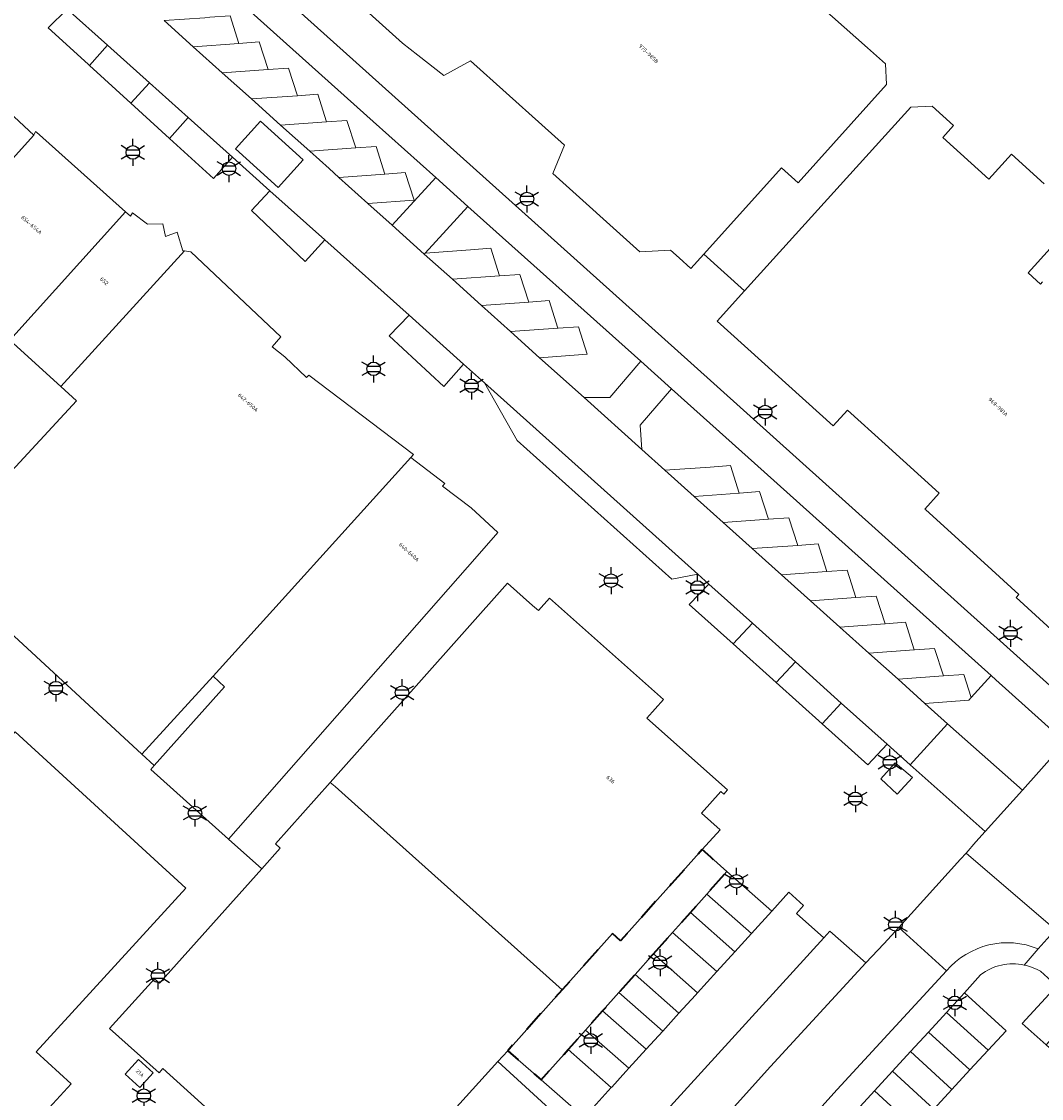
# Model space of a CAD drawing. Extents: x 105780 to 185197, y 477999 to 525027.
# Tile 399 of 562: x 107845 to 107941, y 479665 to 479766. Entities that reach past the tile are written whole.
import ezdxf
from ezdxf.enums import TextEntityAlignment as Align

# ---------------------------------------------------------------- set-up
doc = ezdxf.new("R2010")
doc.units = 0
doc.linetypes.add('XX-HIDDEN', pattern=[4, 2, -2])
for name, color, linetype, lineweight in [('B-GV-GR-MATERIAALGRENS-G', 252, 'XX-HIDDEN', 35), ('B-RO-IE-MEUBILAIR_WEGMEUBILAIR-S', 252, 'Continuous', 25), ('B-XX-KG-KADASTRAAL_BEBOUWING-G', 252, 'Continuous', 20), ('B1-WE-OG-BEBOUWING-T18', 7, 'Continuous', 18), ('B1-WE-OG-TERREIN_ERF-GV', 252, 'Continuous', 18), ('B1-WE-VH-VERHARDING_ASFALT-GV', 252, 'Continuous', 18), ('B1-WE-VH-VERHARDING_BEDRIJFSVLOERPLAAT-GV', 252, 'Continuous', 18), ('B1-WE-VH-VERHARDING_BETON-GV', 252, 'Continuous', 18), ('B1-WE-VH-VERHARDING_BETONSTRAATSTEEN-GV', 252, 'Continuous', 18), ('B1-WE-VH-VERHARDING_STRAATBAKSTEEN-GV', 252, 'Continuous', 18), ('B1-WE-VH-VERHARDING_TEGEL-GV', 252, 'Continuous', 18)]:
    doc.layers.add(name, color=color, linetype=linetype, lineweight=lineweight)
doc.styles.add('NLCS-ISO', font='NLCS-ISO.ttf')
doc.styles.add('NLCS-ISO-M200-T18', font='NLCS-ISO.ttf', dxfattribs={"height": 0.36})

# ---------------------------------------------------------------- blocks, each defined once
blk = doc.blocks.new('B-SIE-WEG_LICHTMAST-SO')
at = {"ltscale": 0.1}
for p, q in [((0, 1.27), (0, 2.53)), ((-1.1, 0.63), (-2.19, 1.27)), ((1.1, 0.63), (2.19, 1.27)), ((-1.1, -0.63), (-2.19, -1.27)), ((0, -1.27), (0, -2.53)), ((1.1, -0.63), (2.19, -1.27))]:
    blk.add_line(p, q, dxfattribs=at)
at = {"flags": 128}
for points in [[(-1.16, 0.5), (1.16, 0.5)], [(-1.16, -0.5), (1.16, -0.5)]]:
    blk.add_lwpolyline(points, dxfattribs=at)
at = {"ltscale": 0.1}
blk.add_circle((0, 0), 1.27, dxfattribs=at)
at = {"style": 'NLCS-ISO'}
blk.add_attdef('TYPE', text='', height=1.8, dxfattribs=at).set_placement((0, 2.53), align=Align.BOTTOM_CENTER)

msp = doc.modelspace()

# ---------------------------------------------------------------- linework, layer by layer
at = {"layer": 'B-GV-GR-MATERIAALGRENS-G', "flags": 128}
msp.add_lwpolyline([(107904.377, 479678.924), (107906.171, 479680.936), (107907.836, 479682.802), (107909.376, 479684.528), (107911.263, 479686.644), (107909.741, 479687.984), (107908.958, 479688.707), (107906.077, 479685.494), (107901.293, 479680.161), (107900.541, 479680.835), (107895.804, 479675.544), (107890.701, 479669.845), (107893.835, 479667.106), (107895.989, 479669.521), (107896.373, 479669.951), (107896.413, 479669.996), (107898.004, 479671.779), (107899.609, 479673.579), (107901.14, 479675.296), (107902.646, 479676.984)], close=True, dxfattribs=at)
at = {"layer": 'B-XX-KG-KADASTRAAL_BEBOUWING-G', "flags": 128}
for points in [[(107877.724, 479767.164), (107880.822, 479764.344), (107882.278, 479763.203), (107884.706, 479761.302), (107887.205, 479762.676), (107893.891, 479756.672), (107896.022, 479754.758), (107894.922, 479752.128), (107903.106, 479744.78), (107905.959, 479744.931), (107906.781, 479744.193), (107907.893, 479743.195), (107909.094, 479744.533), (107916.378, 479752.645), (107917.956, 479751.228), (107919.609, 479753.069), (107926.24, 479760.454), (107926.135, 479762.411), (107924.459, 479763.899), (107911.043, 479775.812)], [(107941.016, 479751.153), (107937.962, 479753.919), (107935.841, 479751.576), (107931.504, 479755.503), (107932.511, 479756.615), (107930.51, 479758.427), (107928.518, 479758.328), (107921.887, 479751.005), (107912.918, 479741.1), (107910.362, 479738.277), (107921.225, 479728.441), (107922.566, 479729.932), (107926.107, 479726.717), (107931.163, 479722.127), (107929.822, 479720.644), (107929.916, 479720.558), (107935.39, 479715.593), (107938.647, 479712.639), (107938.379, 479712.343), (107942.409, 479708.695)], [(107940.866, 479741.944), (107940.676, 479741.734), (107940.287, 479742.087), (107939.512, 479742.788), (107944.533, 479748.333)]]:
    msp.add_lwpolyline(points, dxfattribs=at)
for points in [[(107846.265, 479755.711), (107839.683, 479761.801), (107832.703, 479753.971), (107829.108, 479750.042), (107828.334, 479749.22), (107828.131, 479749.007), (107834.644, 479742.854), (107835.713, 479744.037)], [(107854.855, 479748.52), (107846.506, 479755.978), (107846.429, 479756.046), (107846.265, 479755.711), (107835.713, 479744.037), (107844.006, 479736.485)], [(107860.375, 479744.85), (107860.223, 479744.868), (107859.694, 479746.618), (107858.604, 479746.215), (107858.356, 479747.408), (107856.931, 479747.369), (107855.517, 479748.409), (107855.31, 479748.113), (107854.855, 479748.52), (107844.006, 479736.485), (107848.791, 479732.127)], [(107881.625, 479725.491), (107881.854, 479725.744), (107872.041, 479733.199), (107871.825, 479732.989), (107869.804, 479734.909), (107868.603, 479735.866), (107869.437, 479736.8), (107860.988, 479744.779), (107860.375, 479744.85), (107848.791, 479732.127), (107850.246, 479730.801), (107836.543, 479715.959), (107856.379, 479697.646), (107863.082, 479704.972)], [(107848.791, 479732.127), (107844.006, 479736.485), (107830.154, 479721.694), (107835.074, 479717.275), (107836.543, 479715.959), (107850.246, 479730.801)], [(107881.625, 479725.491), (107863.082, 479704.972), (107864.156, 479703.955), (107857.546, 479696.598), (107857.217, 479696.232), (107864.523, 479689.698), (107887.83, 479716.224), (107889.778, 479718.441), (107887.278, 479720.767), (107884.576, 479722.779), (107884.808, 479723.026)], [(107903.761, 479701.031), (107905.307, 479702.771), (107894.61, 479712.278), (107893.578, 479711.117), (107893.026, 479711.608), (107890.675, 479713.697), (107874.065, 479695.008), (107874.511, 479694.613), (107877.003, 479692.404), (107895.804, 479675.544), (107900.541, 479680.835), (107901.293, 479680.161), (107906.077, 479685.494), (107908.958, 479688.707), (107910.631, 479690.572), (107908.895, 479692.135), (107910.705, 479694.138), (107910.977, 479693.906), (107911.329, 479694.305)], [(107844.505, 479699.734), (107831.012, 479684.681), (107835.297, 479680.771), (107832.845, 479678.085), (107814.233, 479657.692), (107819.998, 479652.489), (107829.108, 479644.254), (107851.179, 479624.302), (107859.685, 479616.613), (107870.182, 479628.213), (107874.57, 479633.061), (107864.784, 479641.908), (107844.266, 479660.725), (107849.755, 479666.734), (107846.483, 479669.723), (107860.528, 479685.1)], [(107857.454, 479667.777), (107856.068, 479669.017), (107854.827, 479667.63), (107856.213, 479666.39)], [(107889.788, 479668.825), (107884.433, 479662.925), (107875.251, 479652.744), (107875.123, 479652.86), (107874.674, 479652.361), (107883.593, 479644.313), (107884.257, 479643.729), (107899.142, 479660.251), (107899.05, 479660.336)]]:
    msp.add_lwpolyline(points, close=True, dxfattribs=at)
at = {"layer": 'B1-WE-OG-TERREIN_ERF-GV', "flags": 128}
for points in [[(107911.043, 479775.812), (107924.459, 479763.899), (107926.135, 479762.411), (107926.24, 479760.454), (107919.609, 479753.069), (107917.956, 479751.228), (107916.378, 479752.645), (107909.094, 479744.533), (107912.918, 479741.1), (107921.887, 479751.005), (107928.518, 479758.328), (107930.51, 479758.427), (107932.511, 479756.615), (107931.504, 479755.503), (107935.841, 479751.576), (107937.962, 479753.919), (107941.016, 479751.153)], [(107944.533, 479748.333), (107939.512, 479742.788), (107940.287, 479742.087), (107940.676, 479741.734), (107940.866, 479741.944)]]:
    msp.add_lwpolyline(points, dxfattribs=at)
for points in [[(107864.156, 479703.955), (107863.082, 479704.972), (107856.379, 479697.646), (107857.546, 479696.598)], [(107895.804, 479675.544), (107877.003, 479692.404), (107874.511, 479694.613), (107874.065, 479695.008), (107868.919, 479689.232), (107869.357, 479688.841), (107867.636, 479686.914), (107858.039, 479676.164), (107857.562, 479676.59), (107853.369, 479671.94), (107858.025, 479667.783), (107858.365, 479668.165), (107870.861, 479656.855), (107875.123, 479652.86), (107875.251, 479652.744), (107884.433, 479662.925), (107889.788, 479668.825), (107890.701, 479669.845)], [(107893.835, 479667.106), (107890.701, 479669.845), (107889.788, 479668.825), (107899.05, 479660.336), (107900.156, 479661.581), (107897.863, 479663.585)]]:
    msp.add_lwpolyline(points, close=True, dxfattribs=at)
at = {"layer": 'B1-WE-VH-VERHARDING_ASFALT-GV', "flags": 128}
msp.add_lwpolyline([(107949.553, 479692.325), (107942.91, 479698.673), (107942.308, 479697.988), (107938.978, 479694.277), (107935.494, 479690.395), (107934.625, 479689.426), (107933.716, 479688.363), (107942.049, 479681.215), (107943.329, 479680.154), (107945.258, 479678.503), (107957.687, 479667.867), (107966.319, 479660.492)], dxfattribs=at)
msp.add_lwpolyline([(107921.602, 479666.203), (107931.867, 479677.323), (107927.381, 479681.412), (107925.972, 479679.881), (107924.305, 479678.069), (107915.368, 479668.358), (107904.053, 479655.821), (107884.079, 479633.692), (107875.18, 479623.725), (107879.67, 479619.693)], close=True, dxfattribs=at)
at = {"layer": 'B1-WE-VH-VERHARDING_BEDRIJFSVLOERPLAAT-GV'}
for points in [[(107939.151, 479677.879, 0.2166533), (107935.052, 479676.971)], [(107940.668, 479677.291, 0.0803579), (107939.151, 479677.879)]]:
    msp.add_lwpolyline(points, format="xyb", dxfattribs=at)
at = {"layer": 'B1-WE-VH-VERHARDING_BEDRIJFSVLOERPLAAT-GV', "flags": 128}
for points in [[(107947.157, 479665.056), (107945.294, 479666.724), (107943.432, 479668.392), (107941.197, 479670.394), (107938.963, 479672.396), (107942.2, 479675.918), (107941.708, 479676.36), (107940.668, 479677.291)], [(107935.052, 479676.971), (107933.557, 479675.282), (107937.445, 479671.722), (107935.754, 479669.882), (107934.062, 479668.041), (107932.37, 479666.201), (107930.678, 479664.36)]]:
    msp.add_lwpolyline(points, dxfattribs=at)
for points in [[(107933.557, 479675.282), (107933.214, 479674.895), (107931.872, 479673.435), (107935.754, 479669.882), (107937.445, 479671.722)], [(107944.435, 479673.917), (107942.2, 479675.918), (107938.963, 479672.396), (107941.197, 479670.394)], [(107931.872, 479673.435), (107930.181, 479671.595), (107934.062, 479668.041), (107935.754, 479669.882)], [(107930.181, 479671.595), (107928.489, 479669.754), (107932.37, 479666.201), (107934.062, 479668.041)], [(107928.489, 479669.754), (107926.797, 479667.914), (107930.678, 479664.36), (107932.37, 479666.201)], [(107926.797, 479667.914), (107925.105, 479666.073), (107928.986, 479662.519), (107930.139, 479663.773), (107930.678, 479664.36)], [(107925.105, 479666.073), (107923.413, 479664.232), (107927.295, 479660.679), (107928.986, 479662.519)]]:
    msp.add_lwpolyline(points, close=True, dxfattribs=at)
at = {"layer": 'B1-WE-VH-VERHARDING_BETON-GV', "flags": 128}
msp.add_lwpolyline([(107928.659, 479695.457), (107927.052, 479696.84), (107925.692, 479695.329), (107927.242, 479693.914)], close=True, dxfattribs=at)
at = {"layer": 'B1-WE-VH-VERHARDING_BETONSTRAATSTEEN-GV', "flags": 128}
msp.add_lwpolyline([(107844.505, 479699.734), (107860.528, 479685.1), (107846.483, 479669.723), (107849.755, 479666.734), (107844.266, 479660.725), (107864.784, 479641.908), (107874.57, 479633.061), (107878.993, 479637.956), (107869.197, 479646.803), (107870.663, 479648.518), (107866.62, 479652.199), (107870.861, 479656.855), (107858.365, 479668.165), (107858.025, 479667.783), (107853.369, 479671.94), (107857.562, 479676.59), (107858.039, 479676.164), (107867.636, 479686.914), (107864.523, 479689.698), (107857.217, 479696.232), (107857.546, 479696.598), (107856.379, 479697.646), (107836.543, 479715.959)], dxfattribs=at)
for points in [[(107911.263, 479686.644), (107909.376, 479684.528), (107913.575, 479680.831), (107915.485, 479682.927)], [(107920.358, 479680.43), (107917.801, 479682.703), (107918.463, 479683.47), (107917.079, 479684.697), (107915.485, 479682.927), (107913.575, 479680.831), (107912.017, 479679.12), (107910.333, 479677.272), (107908.518, 479675.279), (107908.316, 479675.058), (107906.766, 479673.357), (107905.242, 479671.684), (107903.693, 479669.984), (107902.068, 479668.201), (107901.789, 479667.894), (107900.459, 479666.434), (107900.418, 479666.389), (107897.863, 479663.585), (107900.156, 479661.581), (107901.83, 479660.093)], [(107909.376, 479684.528), (107907.836, 479682.802), (107912.017, 479679.12), (107913.575, 479680.831)], [(107907.836, 479682.802), (107906.171, 479680.936), (107910.333, 479677.272), (107912.017, 479679.12)], [(107906.171, 479680.936), (107904.377, 479678.924), (107908.518, 479675.279), (107910.333, 479677.272)], [(107904.377, 479678.924), (107902.646, 479676.984), (107906.766, 479673.357), (107908.316, 479675.058), (107908.518, 479675.279)], [(107902.646, 479676.984), (107901.14, 479675.296), (107905.242, 479671.684), (107906.766, 479673.357)], [(107901.14, 479675.296), (107899.609, 479673.579), (107903.693, 479669.984), (107905.242, 479671.684)], [(107899.609, 479673.579), (107898.004, 479671.779), (107902.068, 479668.201), (107903.693, 479669.984)], [(107898.004, 479671.779), (107896.413, 479669.996), (107896.373, 479669.951), (107900.418, 479666.389), (107900.459, 479666.434), (107901.789, 479667.894), (107902.068, 479668.201)], [(107896.373, 479669.951), (107895.989, 479669.521), (107893.835, 479667.106), (107897.863, 479663.585), (107900.418, 479666.389)], [(107857.454, 479667.777), (107856.213, 479666.39), (107854.827, 479667.63), (107856.068, 479669.017)]]:
    msp.add_lwpolyline(points, close=True, dxfattribs=at)
at = {"layer": 'B1-WE-VH-VERHARDING_STRAATBAKSTEEN-GV', "flags": 128}
for points in [[(107835.872, 479798.938), (107876.501, 479762.53), (107907.893, 479734.364), (107943.409, 479702.451)], [(107943.409, 479702.451), (107907.893, 479734.364), (107876.501, 479762.53), (107835.872, 479798.938)], [(107859.694, 479773.507), (107878.092, 479756.996), (107883.956, 479751.739), (107886.975, 479749.032), (107903.186, 479734.5), (107906.064, 479731.92), (107914.747, 479724.136), (107936.042, 479705.02), (107936.481, 479704.626), (107942.301, 479699.398)], [(107864.666, 479766.898), (107865.495, 479764.311), (107867.405, 479764.449), (107868.234, 479761.862), (107868.239, 479761.862), (107870.145, 479761.999), (107870.974, 479759.412), (107870.979, 479759.412), (107872.885, 479759.549), (107873.714, 479756.962), (107873.719, 479756.962), (107875.625, 479757.099), (107876.454, 479754.512), (107876.459, 479754.513), (107878.364, 479754.649), (107879.193, 479752.062), (107881.096, 479752.199), (107881.925, 479749.612), (107877.594, 479749.302), (107879.862, 479747.265), (107883.956, 479751.739), (107878.092, 479756.996), (107859.694, 479773.507)], [(107839.683, 479761.801), (107846.265, 479755.711), (107846.429, 479756.046), (107846.506, 479755.978), (107854.855, 479748.52), (107855.31, 479748.113), (107855.517, 479748.409), (107856.931, 479747.369), (107858.356, 479747.408), (107858.604, 479746.215), (107859.694, 479746.618), (107860.223, 479744.868), (107860.375, 479744.85), (107860.988, 479744.779), (107869.437, 479736.8), (107868.603, 479735.866), (107869.804, 479734.909), (107871.825, 479732.989), (107872.041, 479733.199), (107881.854, 479725.744), (107881.625, 479725.491), (107884.808, 479723.026), (107884.576, 479722.779), (107887.278, 479720.767), (107889.778, 479718.441), (107887.83, 479716.224), (107864.523, 479689.698), (107867.636, 479686.914), (107869.357, 479688.841), (107868.919, 479689.232), (107874.065, 479695.008), (107890.675, 479713.697), (107893.026, 479711.608), (107893.578, 479711.117), (107894.61, 479712.278), (107905.307, 479702.771), (107903.761, 479701.031), (107911.329, 479694.305), (107910.977, 479693.906), (107910.705, 479694.138), (107908.895, 479692.135), (107910.631, 479690.572), (107908.958, 479688.707), (107909.741, 479687.984), (107911.263, 479686.644), (107915.485, 479682.927), (107917.079, 479684.697), (107918.463, 479683.47), (107917.801, 479682.703), (107920.358, 479680.43), (107920.904, 479681.063), (107924.305, 479678.069), (107925.972, 479679.881), (107927.381, 479681.412), (107933.158, 479687.822), (107933.716, 479688.363), (107934.625, 479689.426), (107935.494, 479690.395), (107928.462, 479696.645), (107926.294, 479698.591), (107924.495, 479696.654), (107920.194, 479700.509), (107915.893, 479704.364), (107911.849, 479707.988), (107907.726, 479711.683), (107909.563, 479713.613), (107908.544, 479714.528), (107906.089, 479714.059), (107891.578, 479727.074), (107888.527, 479732.479), (107886.566, 479734.236), (107884.724, 479732.141), (107879.593, 479736.883), (107881.454, 479738.814), (107873.548, 479745.895), (107871.712, 479743.871), (107866.672, 479748.636), (107868.408, 479750.498), (107864.894, 479753.645), (107863.098, 479751.66), (107858.983, 479755.409), (107855.37, 479758.702), (107851.468, 479762.258), (107851.352, 479762.363), (107847.611, 479765.772), (107849.4, 479767.521)], [(107849.4, 479767.521), (107853.173, 479764.142), (107857.105, 479760.62), (107860.747, 479757.359), (107864.894, 479753.645), (107868.408, 479750.498), (107873.548, 479745.895), (107881.454, 479738.814), (107886.566, 479734.236), (107888.527, 479732.479), (107908.544, 479714.528), (107909.563, 479713.613), (107913.658, 479709.936), (107917.699, 479706.308), (107921.996, 479702.45), (107926.294, 479698.591), (107928.462, 479696.645), (107931.96, 479700.515), (107929.842, 479702.414), (107927.313, 479704.681), (107924.58, 479707.131), (107921.847, 479709.581), (107919.114, 479712.032), (107916.702, 479714.194), (107916.381, 479714.482), (107913.969, 479716.644), (107913.648, 479716.932), (107911.236, 479719.094), (107910.914, 479719.383), (107909.088, 479721.02), (107908.504, 479721.545), (107908.183, 479721.833), (107905.455, 479724.284), (107903.288, 479726.229), (107897.867, 479731.096), (107893.699, 479734.84), (107890.97, 479737.29), (107888.241, 479739.741), (107885.513, 479742.192), (107882.88, 479744.556), (107879.862, 479747.265), (107877.594, 479749.302), (107874.865, 479751.752), (107873.945, 479752.579), (107872.134, 479754.203), (107869.401, 479756.653), (107866.667, 479759.103), (107863.934, 479761.554), (107861.201, 479764.004), (107858.468, 479766.454)], [(107942.409, 479708.695), (107938.379, 479712.343), (107938.647, 479712.639), (107935.39, 479715.593), (107929.916, 479720.558), (107929.822, 479720.644), (107931.163, 479722.127), (107926.107, 479726.717), (107922.566, 479729.932), (107921.225, 479728.441), (107910.362, 479738.277), (107912.918, 479741.1), (107909.094, 479744.533), (107907.893, 479743.195), (107906.781, 479744.193), (107905.959, 479744.931), (107903.106, 479744.78), (107894.922, 479752.128), (107896.022, 479754.758), (107893.891, 479756.672), (107887.205, 479762.676), (107884.706, 479761.302), (107882.278, 479763.203), (107880.822, 479764.344), (107877.724, 479767.164)], [(107940.469, 479679.382), (107941.569, 479680.637), (107942.049, 479681.215), (107933.716, 479688.363), (107933.158, 479687.822)], [(107933.158, 479687.822), (107927.381, 479681.412), (107931.867, 479677.323)]]:
    msp.add_lwpolyline(points, dxfattribs=at)
for points in [[(107849.4, 479767.521), (107847.611, 479765.772), (107851.352, 479762.363), (107851.468, 479762.258), (107853.173, 479764.142)], [(107864.666, 479766.898), (107862.76, 479766.762), (107862.295, 479766.728), (107858.468, 479766.454), (107861.201, 479764.004), (107865.495, 479764.311)], [(107853.173, 479764.142), (107851.468, 479762.258), (107855.37, 479758.702), (107857.105, 479760.62)], [(107867.405, 479764.449), (107865.495, 479764.311), (107861.201, 479764.004), (107863.934, 479761.554), (107868.234, 479761.862)], [(107870.145, 479761.999), (107868.239, 479761.862), (107868.234, 479761.862), (107863.934, 479761.554), (107866.667, 479759.103), (107870.974, 479759.412)], [(107857.105, 479760.62), (107855.37, 479758.702), (107858.983, 479755.409), (107860.747, 479757.359)], [(107872.885, 479759.549), (107870.979, 479759.412), (107870.974, 479759.412), (107866.667, 479759.103), (107869.401, 479756.653), (107873.714, 479756.962)], [(107860.747, 479757.359), (107858.983, 479755.409), (107863.098, 479751.66), (107864.894, 479753.645)], [(107867.508, 479757.022), (107865.165, 479754.422), (107869.175, 479750.806), (107871.519, 479753.406)], [(107867.508, 479757.022), (107871.519, 479753.406), (107869.175, 479750.806), (107865.165, 479754.422)], [(107875.625, 479757.099), (107873.719, 479756.962), (107873.714, 479756.962), (107869.401, 479756.653), (107872.134, 479754.203), (107876.454, 479754.512)], [(107878.364, 479754.649), (107876.459, 479754.513), (107876.454, 479754.512), (107872.134, 479754.203), (107873.945, 479752.579), (107874.865, 479751.752), (107879.193, 479752.062)], [(107881.096, 479752.199), (107879.193, 479752.062), (107874.865, 479751.752), (107877.594, 479749.302), (107881.925, 479749.612)], [(107886.975, 479749.032), (107883.956, 479751.739), (107879.862, 479747.265), (107882.88, 479744.556), (107882.971, 479744.656)], [(107868.408, 479750.498), (107866.672, 479748.636), (107871.712, 479743.871), (107873.548, 479745.895)], [(107886.975, 479749.032), (107882.971, 479744.656), (107887.201, 479744.959), (107889.112, 479745.096), (107889.941, 479742.509), (107889.946, 479742.509), (107891.852, 479742.646), (107892.681, 479740.059), (107892.686, 479740.059), (107894.592, 479740.196), (107895.421, 479737.609), (107895.426, 479737.61), (107897.331, 479737.746), (107898.16, 479735.159), (107893.699, 479734.84), (107897.867, 479731.096), (107900.293, 479731.096), (107903.186, 479734.5)], [(107882.971, 479744.656), (107882.88, 479744.556), (107885.513, 479742.192), (107889.941, 479742.509), (107889.112, 479745.096), (107887.201, 479744.959)], [(107889.941, 479742.509), (107885.513, 479742.192), (107888.241, 479739.741), (107892.681, 479740.059), (107891.852, 479742.646), (107889.946, 479742.509)], [(107892.681, 479740.059), (107888.241, 479739.741), (107890.97, 479737.29), (107895.421, 479737.609), (107894.592, 479740.196), (107892.686, 479740.059)], [(107881.454, 479738.814), (107879.593, 479736.883), (107884.724, 479732.141), (107886.566, 479734.236)], [(107895.421, 479737.609), (107890.97, 479737.29), (107893.699, 479734.84), (107898.16, 479735.159), (107897.331, 479737.746), (107895.426, 479737.61)], [(107906.064, 479731.92), (107903.186, 479734.5), (107900.293, 479731.096), (107897.867, 479731.096), (107903.288, 479726.229), (107903.118, 479728.517)], [(107888.527, 479732.479), (107891.578, 479727.074), (107906.089, 479714.059), (107908.544, 479714.528)], [(107906.064, 479731.92), (107903.118, 479728.517), (107903.288, 479726.229), (107905.455, 479724.284), (107909.685, 479724.587), (107911.596, 479724.724), (107912.425, 479722.137), (107912.43, 479722.137), (107914.336, 479722.274), (107915.165, 479719.687), (107915.17, 479719.687), (107917.075, 479719.824), (107917.904, 479717.237), (107917.909, 479717.237), (107919.815, 479717.374), (107920.644, 479714.787), (107922.534, 479714.923), (107923.363, 479712.336), (107923.368, 479712.336), (107925.274, 479712.473), (107926.103, 479709.886), (107926.108, 479709.887), (107928.013, 479710.023), (107928.842, 479707.436), (107928.848, 479707.437), (107930.74, 479707.573), (107931.569, 479704.986), (107931.574, 479704.986), (107933.48, 479705.123), (107934.173, 479702.958), (107936.042, 479705.02), (107914.747, 479724.136)], [(107905.455, 479724.284), (107908.183, 479721.833), (107912.425, 479722.137), (107911.596, 479724.724), (107909.685, 479724.587)], [(107914.336, 479722.274), (107912.43, 479722.137), (107912.425, 479722.137), (107908.183, 479721.833), (107908.504, 479721.545), (107909.088, 479721.02), (107910.914, 479719.383), (107915.165, 479719.687)], [(107917.075, 479719.824), (107915.17, 479719.687), (107915.165, 479719.687), (107910.914, 479719.383), (107911.236, 479719.094), (107913.648, 479716.932), (107917.904, 479717.237)], [(107919.815, 479717.374), (107917.909, 479717.237), (107917.904, 479717.237), (107913.648, 479716.932), (107913.969, 479716.644), (107916.381, 479714.482), (107920.644, 479714.787)], [(107922.534, 479714.923), (107920.644, 479714.787), (107916.381, 479714.482), (107916.702, 479714.194), (107919.114, 479712.032), (107923.363, 479712.336)], [(107909.563, 479713.613), (107907.726, 479711.683), (107911.849, 479707.988), (107913.658, 479709.936)], [(107925.274, 479712.473), (107923.368, 479712.336), (107923.363, 479712.336), (107919.114, 479712.032), (107921.847, 479709.581), (107926.103, 479709.886)], [(107913.658, 479709.936), (107911.849, 479707.988), (107915.893, 479704.364), (107917.699, 479706.308)], [(107928.013, 479710.023), (107926.108, 479709.887), (107926.103, 479709.886), (107921.847, 479709.581), (107924.58, 479707.131), (107928.842, 479707.436)], [(107930.74, 479707.573), (107928.848, 479707.437), (107928.842, 479707.436), (107924.58, 479707.131), (107927.313, 479704.681), (107931.569, 479704.986)], [(107917.699, 479706.308), (107915.893, 479704.364), (107920.194, 479700.509), (107921.996, 479702.45)], [(107933.48, 479705.123), (107931.574, 479704.986), (107931.569, 479704.986), (107927.313, 479704.681), (107929.842, 479702.414), (107933.947, 479702.708), (107934.173, 479702.958)], [(107936.042, 479705.02), (107934.173, 479702.958), (107933.947, 479702.708), (107929.842, 479702.414), (107931.96, 479700.515), (107938.978, 479694.277), (107942.308, 479697.988), (107942.452, 479698.2), (107942.541, 479698.44), (107942.57, 479698.694), (107942.538, 479698.948), (107942.447, 479699.187), (107942.301, 479699.398), (107936.481, 479704.626)], [(107921.996, 479702.45), (107920.194, 479700.509), (107924.495, 479696.654), (107926.294, 479698.591)], [(107931.96, 479700.515), (107928.462, 479696.645), (107935.494, 479690.395), (107938.978, 479694.277)], [(107927.052, 479696.84), (107928.659, 479695.457), (107927.242, 479693.914), (107925.692, 479695.329)]]:
    msp.add_lwpolyline(points, close=True, dxfattribs=at)
at = {"layer": 'B1-WE-VH-VERHARDING_STRAATBAKSTEEN-GV'}
msp.add_lwpolyline([(107931.867, 479677.323, -0.3279143), (107940.469, 479679.382)], format="xyb", dxfattribs=at)
at = {"layer": 'B1-WE-VH-VERHARDING_TEGEL-GV', "flags": 128}
msp.add_lwpolyline([(107924.305, 479678.069), (107920.904, 479681.063), (107920.358, 479680.43), (107901.83, 479660.093), (107900.156, 479661.581), (107899.05, 479660.336), (107899.142, 479660.251), (107884.257, 479643.729), (107883.593, 479644.313), (107881.154, 479641.633), (107881.804, 479641.067), (107878.993, 479637.956), (107874.57, 479633.061), (107870.182, 479628.213), (107875.18, 479623.725), (107884.079, 479633.692), (107904.053, 479655.821), (107915.368, 479668.358)], close=True, dxfattribs=at)
for points in [[(107983.506, 479645.824), (107982.276, 479646.874), (107979.526, 479646.577), (107977.825, 479648.02), (107975.862, 479649.687), (107972.064, 479652.913), (107971.286, 479653.573), (107967.661, 479656.647), (107967.468, 479659.512), (107966.319, 479660.492), (107957.687, 479667.867), (107956.293, 479666.307), (107943.846, 479676.89), (107945.258, 479678.503), (107943.329, 479680.154), (107942.049, 479681.215), (107941.569, 479680.637), (107940.469, 479679.382), (107939.151, 479677.879)], [(107939.151, 479677.879), (107940.469, 479679.382)], [(107931.867, 479677.323), (107921.602, 479666.203), (107879.67, 479619.693), (107874.354, 479613.772), (107874.592, 479610.053), (107874.772, 479609.888), (107876.185, 479611.512), (107879.322, 479615.117), (107881.838, 479618.008), (107884.219, 479620.745), (107886.298, 479623.134), (107887.993, 479625.081), (107888.199, 479625.318), (107889.671, 479626.935), (107891.353, 479628.784), (107893.036, 479630.633), (107894.719, 479632.482), (107896.401, 479634.331), (107898.084, 479636.18), (107899.767, 479638.029), (107901.449, 479639.878), (107903.132, 479641.727), (107903.672, 479642.32), (107907.673, 479646.788)], [(107940.668, 479677.291), (107941.708, 479676.36), (107942.2, 479675.918), (107944.435, 479673.917), (107946.67, 479671.915), (107948.532, 479670.246), (107950.394, 479668.578), (107952.257, 479666.91), (107954.119, 479665.242)], [(107907.673, 479646.788), (107909.813, 479649.178), (107911.953, 479651.567), (107913.573, 479653.376), (107915.009, 479654.979), (107916.677, 479656.842), (107918.345, 479658.704), (107918.811, 479659.225), (107920.03, 479660.551), (107921.722, 479662.392), (107923.413, 479664.232), (107925.105, 479666.073), (107926.797, 479667.914), (107928.489, 479669.754), (107930.181, 479671.595), (107931.872, 479673.435), (107933.214, 479674.895), (107933.557, 479675.282), (107935.052, 479676.971)]]:
    msp.add_lwpolyline(points, dxfattribs=at)
at = {"layer": 'B1-WE-VH-VERHARDING_TEGEL-GV'}
for points in [[(107940.469, 479679.382, 0.3279143), (107931.867, 479677.323)], [(107935.052, 479676.971, -0.2166533), (107939.151, 479677.879)], [(107939.151, 479677.879, -0.0803579), (107940.668, 479677.291)]]:
    msp.add_lwpolyline(points, format="xyb", dxfattribs=at)

# ---------------------------------------------------------------- block references
at = {"layer": 'B-RO-IE-MEUBILAIR_WEGMEUBILAIR-S', "xscale": 0.5, "yscale": 0.5, "zscale": 0.5}
for p in [(107855.544, 479754.089), (107864.562, 479752.573), (107892.507, 479749.727), (107878.129, 479733.792), (107887.307, 479732.196), (107914.853, 479729.749), (107900.393, 479713.93), (107908.508, 479713.282), (107937.863, 479708.999), (107848.327, 479703.85), (107880.793, 479703.431), (107926.544, 479696.896), (107923.311, 479693.465), (107861.371, 479692.135), (107912.152, 479685.735), (107927.07, 479681.689), (107904.99, 479678.094), (107857.896, 479676.886), (107932.646, 479674.336), (107898.502, 479670.807), (107856.578, 479665.626)]:
    msp.add_blockref('B-SIE-WEG_LICHTMAST-SO', p, dxfattribs=at)

# ---------------------------------------------------------------- texts
at = {"layer": 'B1-WE-OG-BEBOUWING-T18', "style": 'NLCS-ISO-M200-T18'}
for s, rotation, p in [('975-985B', 316.3, (107903.919, 479763.345)), ('654-654A', 319, (107846.052, 479747.294)), ('652', 318, (107852.86, 479742.019)), ('642-650A', 318, (107866.352, 479730.628)), ('969-981A', 316.8, (107936.705, 479730.221)), ('640-640A', 317.6, (107881.453, 479716.603)), ('636', 318.1, (107900.357, 479695.277)), ('21A', 318.2, (107856.217, 479667.728))]:
    msp.add_text(s, height=0.36, rotation=rotation, dxfattribs=at).set_placement(p, align=Align.MIDDLE)

doc.saveas('drawing.dxf')
